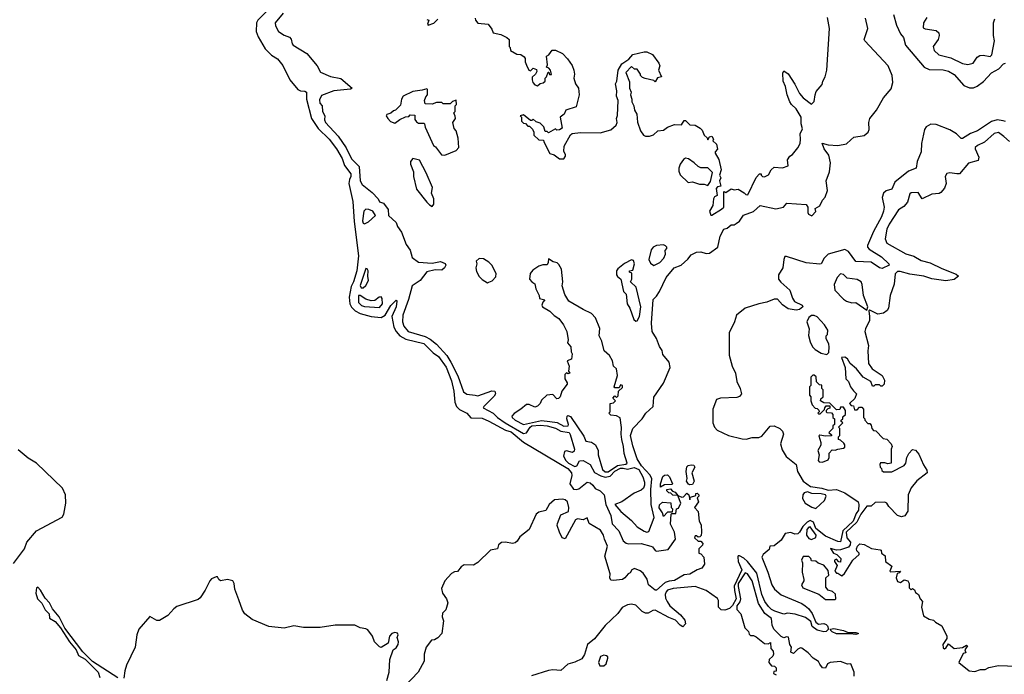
# Model space of a CAD drawing. Extents: x 2494106 to 2685573, y 758056 to 915185.
# Tile 262 of 507: x 2608595 to 2615708, y 822099 to 826829. Entities that reach past the tile are written whole.
import ezdxf

# ---------------------------------------------------------------- set-up
doc = ezdxf.new("R2010")
doc.units = 0

msp = doc.modelspace()

# ---------------------------------------------------------------- linework, layer by layer
at = {"layer": '0CON05XD'}
for points in [[(2610380, 826890), (2610315.4, 826824.6), (2610306, 826806), (2610303.1, 826743.1), (2610316.9, 826705), (2610368.7, 826618.7), (2610413.1, 826573.1), (2610458.1, 826545), (2610495, 826498), (2610547.5, 826395), (2610603.8, 826323.8), (2610624.5, 826314.5), (2610655, 826313.1), (2610667.5, 826305), (2610665.6, 826255), (2610701.8, 826115), (2610751.7, 826041.7), (2610829.7, 825965), (2610883.8, 825895), (2610925, 825825.7), (2610941.5, 825775), (2610987.1, 825715), (2610987.5, 825695), (2610976.5, 825673.5), (2610971.9, 825645), (2611001.9, 825515), (2611010.8, 825370.8), (2611041.7, 825121.7), (2611029.4, 825015), (2611006.5, 824935), (2610989.1, 824900.9), (2610974.6, 824825), (2610980.7, 824775), (2610992, 824752), (2611017.9, 824725), (2611055, 824705.8), (2611135, 824683.5), (2611205, 824676.8), (2611235.9, 824694.1), (2611275, 824762.9), (2611315, 824802.5), (2611320, 824795), (2611315.4, 824755), (2611283.5, 824685), (2611296.9, 824606.9), (2611313.3, 824575), (2611341.9, 824545), (2611385, 824519.6), (2611515, 824488.5), (2611582.5, 824422.5), (2611619.6, 824395), (2611675, 824318.1), (2611715, 824220), (2611731.8, 824145), (2611738.6, 824065), (2611750.6, 824035), (2611771.7, 824011.7), (2611824, 823985), (2611855, 823951.2), (2611935, 823948.5), (2611985, 823928.5), (2612103.5, 823863.5), (2612145, 823850), (2612235, 823777.1), (2612553.5, 823585), (2612580.9, 823555), (2612583.1, 823535), (2612570, 823475), (2612595, 823436.7), (2612615, 823433.3), (2612635, 823440), (2612695, 823487.5), (2612715, 823481.4), (2612735.6, 823465), (2612751.5, 823441.5), (2612788.8, 823425), (2612815.8, 823395), (2612828.5, 823325), (2612864.2, 823245.8), (2612875.4, 823185.4), (2612923.1, 823135), (2612955, 823064), (2612975, 823046), (2612992.3, 823042.3), (2613085, 823043.3), (2613155, 823026), (2613165, 823021.2), (2613185, 822993.3), (2613195, 822990), (2613280, 823000), (2613331.2, 823075), (2613326, 823125), (2613296.7, 823185), (2613300, 823255), (2613305, 823260), (2613335, 823260), (2613340, 823295), (2613355, 823300), (2613370, 823335), (2613350, 823390), (2613313, 823393), (2613298.3, 823408.3), (2613285, 823410), (2613270, 823425), (2613270, 823435), (2613295, 823440), (2613311.7, 823421.7), (2613330, 823415), (2613350, 823390), (2613378.3, 823378.3), (2613389.3, 823380.7), (2613415, 823407.5), (2613427.5, 823395), (2613435, 823360), (2613441.7, 823378.3), (2613478.3, 823391.7), (2613480, 823405), (2613488.3, 823408.3), (2613500, 823395), (2613500, 823385), (2613490, 823375), (2613497.5, 823345), (2613470, 823305), (2613496.7, 823275), (2613502.5, 823205), (2613518.3, 823178.3), (2613520, 823125), (2613517, 823103), (2613508.3, 823091.7), (2613495, 823090), (2613485, 823100), (2613475, 823100), (2613470, 823085), (2613495, 823060), (2613515, 823060), (2613530, 823045), (2613528.3, 823031.7), (2613500, 823005), (2613500, 822975), (2613515, 822970), (2613537.5, 822945), (2613542.5, 822895), (2613522.5, 822865), (2613490, 822855), (2613435, 822822.5), (2613395, 822817.5), (2613325, 822776.7), (2613286.9, 822773.1), (2613258.3, 822761.7), (2613195, 822706.7), (2613185, 822706.7), (2613136.7, 822745), (2613127.7, 822787.7), (2613099.5, 822829.5), (2613077.7, 822847.7), (2613035, 822862.5), (2613017.5, 822855), (2613005, 822832.5), (2612990, 822825), (2612966.2, 822795), (2612950, 822785), (2612885, 822776), (2612865, 822780), (2612858.8, 822795), (2612860, 822825), (2612822.5, 822952.5), (2612840.6, 823025), (2612818.9, 823075), (2612812.7, 823105), (2612790.2, 823140.2), (2612709.3, 823189.3), (2612695, 823230), (2612665, 823214), (2612625, 823222), (2612610, 823215), (2612535, 823077.5), (2612514.2, 823085), (2612493.8, 823125), (2612478, 823175), (2612479.3, 823189.3), (2612505, 823250.8), (2612560, 823275), (2612561.5, 823305), (2612553.1, 823345), (2612535, 823359.5), (2612515, 823364.4), (2612459.2, 823360.8), (2612420, 823325), (2612395, 823282), (2612345, 823269.4), (2612325, 823255.8), (2612274.4, 823145.6), (2612206.8, 823093.2), (2612188.8, 823061.2), (2612175, 823048.8), (2612155, 823043.8), (2612105, 823053.3), (2612075, 823052.5), (2612053.3, 823035), (2612047.5, 823005), (2611995, 822996), (2611905, 822906.2), (2611873, 822887), (2611805, 822890.8), (2611783.8, 822875), (2611758.3, 822841.7), (2611735, 822840), (2611715, 822827.5), (2611666, 822775), (2611641.7, 822718.3), (2611650, 822685), (2611677.5, 822645), (2611687.5, 822615), (2611672.5, 822565), (2611648.3, 822541.7), (2611647.5, 822515), (2611656.7, 822485), (2611643.3, 822395), (2611615, 822362.5), (2611591.7, 822348.3), (2611570, 822345), (2611530, 822295), (2611517.5, 822245), (2611516.7, 822195), (2611473.8, 822115), (2611376.8, 822013.2)], [(2610499.2, 826875), (2610440, 826805), (2610443.3, 826785), (2610463.6, 826743.6), (2610506.4, 826716.4), (2610543, 826703), (2610557, 826687), (2610563, 826653), (2610570, 826645), (2610670, 826585), (2610743.8, 826495), (2610768.3, 826448.3), (2610839.1, 826419.1), (2610915, 826403.6), (2610996.2, 826335), (2610985, 826326.2), (2610865, 826314.3), (2610775, 826280), (2610760.7, 826249.3), (2610762.5, 826225), (2610780, 826205), (2610782.5, 826165), (2610800, 826135), (2610796, 826105), (2610802.9, 826085), (2610896.5, 825986.5), (2610952.3, 825902.3), (2610992.2, 825822.2), (2611047.7, 825767.7), (2611053.6, 825665), (2611067.7, 825637.7), (2611140.9, 825580.9), (2611183.9, 825533.9), (2611195, 825512.5), (2611223, 825503), (2611256.1, 825456.1), (2611260, 825415), (2611313.9, 825363.9), (2611324.2, 825335), (2611353.6, 825293.6), (2611387.5, 825205), (2611414.5, 825164.5), (2611430.2, 825110.2), (2611475, 825075.7), (2611575, 825068.6), (2611635, 825080.6), (2611667.3, 825067.3), (2611673.8, 825055), (2611664.2, 825035), (2611645, 825019.5), (2611595, 825022.5), (2611535, 825008), (2611487.8, 824945), (2611430.5, 824905), (2611403, 824807), (2611362.2, 824695), (2611361.2, 824645), (2611369.7, 824615), (2611400, 824575), (2611525, 824540.6), (2611561, 824521), (2611605, 824483.9), (2611681.5, 824401.5), (2611710, 824355), (2611760, 824255), (2611800.4, 824140.4), (2611825, 824121.9), (2611885, 824115.5), (2611905, 824111.9), (2612005, 824147.3), (2612028, 824145), (2612031.8, 824125), (2612022.2, 824107.8), (2611946.9, 824035), (2611942.9, 824025), (2612015, 823986.5), (2612046.4, 823955), (2612102.3, 823915), (2612235, 823838.4), (2612255, 823844.7), (2612282.8, 823885), (2612295, 823893.2), (2612355, 823898.9), (2612405, 823895.5), (2612466.6, 823876.6), (2612505, 823856.7), (2612563.2, 823845), (2612571.9, 823831.9), (2612602.5, 823725), (2612599.1, 823710.9), (2612587.6, 823702.4), (2612545, 823714.5), (2612531.2, 823708.8), (2612523.4, 823675), (2612540.3, 823645), (2612559.6, 823625), (2612605, 823600.4), (2612620, 823605), (2612639.5, 823640.5), (2612665, 823644), (2612715.6, 823615), (2612747, 823557), (2612792.5, 823532.5), (2612823.4, 823523.4), (2612859.8, 823530.2), (2612895, 823566.1), (2612935, 823588.1), (2612955, 823589.5), (2612985, 823581.2), (2613033, 823593), (2613068.6, 823578.6), (2613096.7, 823526.7), (2613107.2, 823487.2), (2613109.2, 823465), (2613101.7, 823445), (2613085, 823430.7), (2613033.3, 823406.7), (2612945, 823345.9), (2612894.2, 823325), (2612937.1, 823275), (2613015, 823210.9), (2613055, 823165.6), (2613105, 823132.2), (2613125, 823125.8), (2613139.7, 823130.3), (2613179.1, 823230.9), (2613156.9, 823325), (2613153.9, 823435), (2613162, 823512), (2613148.6, 823538.6), (2613085.5, 823605), (2613056.4, 823656.4), (2613025, 823750), (2613008.1, 823825), (2613023.1, 823875), (2613092, 823945), (2613118.8, 823985), (2613171.2, 824035), (2613175, 824102.5), (2613245, 824202.5), (2613294.5, 824315), (2613286.2, 824355), (2613240.6, 824410.6), (2613235, 824437.5), (2613217, 824467), (2613195.6, 824525), (2613164.4, 824575), (2613160, 824635), (2613171.9, 824808.1), (2613195, 824830), (2613217.5, 824865), (2613265, 824966.7), (2613322.5, 825035), (2613374.3, 825055.7), (2613421.9, 825098.1), (2613445, 825128.6), (2613485, 825148), (2613515, 825150.8), (2613555, 825138.5), (2613577.3, 825142.7), (2613637.5, 825185), (2613654, 825265), (2613682.5, 825315), (2613705, 825322.5), (2613735, 825347.5), (2613755, 825347.5), (2613770, 825355), (2613795, 825372.5), (2613823.6, 825416.4), (2613895, 825442.9), (2613945, 825487.1), (2614057.2, 825462.8), (2614113.3, 825475), (2614137, 825503), (2614275, 825493.3), (2614287.5, 825475), (2614287.5, 825435), (2614293, 825423), (2614318.3, 825411.7), (2614347, 825443), (2614340, 825465), (2614375, 825483.3), (2614394, 825525), (2614414.4, 825545.6), (2614430, 825595), (2614420.5, 825665), (2614445, 825730), (2614452.2, 825795), (2614438.9, 825848.9), (2614405.8, 825895), (2614392.5, 825937.5), (2614434.2, 825924.2), (2614505, 825918.9), (2614567.3, 825932.7), (2614599.6, 825960.4), (2614620.9, 825979.1), (2614695, 825991.8), (2614723.8, 826015), (2614730.3, 826035), (2614728.4, 826085), (2614736, 826114), (2614783.1, 826175), (2614835, 826263.3), (2614889.9, 826330.1), (2614902.1, 826375), (2614897.1, 826425), (2614867.8, 826495), (2614698.8, 826675), (2614696, 826685), (2614722.5, 826765), (2614705, 826838.8)], [(2611885, 826840), (2611887.5, 826825), (2611903.9, 826803.9), (2611980, 826795), (2612005, 826760), (2612015, 826732.5), (2612071.7, 826721.7), (2612115, 826700), (2612130, 826685), (2612130, 826635), (2612137, 826627), (2612140, 826605), (2612185, 826580), (2612215, 826576.7), (2612239.3, 826559.3), (2612247, 826547), (2612246.7, 826525), (2612255, 826500), (2612273.6, 826463.6), (2612285, 826460), (2612305, 826477.5), (2612328.3, 826468.3), (2612330, 826455), (2612320, 826435), (2612297.5, 826412.5), (2612296.7, 826395), (2612302.5, 826375), (2612317, 826357), (2612335, 826350), (2612355, 826367.5), (2612376.7, 826373.3), (2612390, 826385), (2612390, 826405), (2612400, 826415), (2612411.7, 826448.3), (2612418.3, 826448.3), (2612421.7, 826431.7), (2612437, 826433), (2612430, 826465), (2612418.3, 826478.3), (2612400, 826485), (2612407.5, 826502.5), (2612400, 826565), (2612416.4, 826573.6), (2612441.7, 826608.3), (2612465, 826607.5), (2612515, 826583.3), (2612553.3, 826545), (2612585, 826496.7), (2612596.7, 826465), (2612602.5, 826435), (2612597.5, 826405), (2612610, 826365), (2612631.2, 826335), (2612636.2, 826285), (2612615, 826200), (2612540, 826175), (2612527.5, 826145), (2612500, 826125), (2612512.5, 826045), (2612495, 826032.5), (2612475, 826030), (2612465, 826040), (2612415, 826010), (2612405, 826020), (2612391.7, 826021.7), (2612380, 826055), (2612355, 826080), (2612325, 826090), (2612305, 826110), (2612295, 826100), (2612285, 826100), (2612235, 826140), (2612210, 826135), (2612220, 826125), (2612220, 826095), (2612235, 826080), (2612248.3, 826078.3), (2612265, 826060), (2612278.3, 826058.3), (2612298.3, 826038.3), (2612310, 826015), (2612310, 825995), (2612345, 825960), (2612378.3, 825958.3), (2612380, 825945), (2612425, 825862.5), (2612455, 825851.2), (2612494.2, 825824.2), (2612525, 825823.3), (2612536.7, 825843.3), (2612537.5, 825855), (2612526.4, 825876.4), (2612528.8, 825915), (2612573.8, 825996.2), (2612585, 826006.7), (2612645, 826013.8), (2612788.3, 826011.7), (2612865, 826033.8), (2612903, 826067), (2612910, 826085), (2612906.7, 826115), (2612913, 826137), (2612918.8, 826245), (2612906.2, 826275), (2612908, 826315), (2612900, 826365), (2612908.8, 826385), (2612917.5, 826465), (2612945, 826510), (2612996.2, 826543.8), (2613025, 826577.5), (2613105, 826596.7), (2613126.4, 826596.4), (2613165, 826577.5), (2613212.5, 826515), (2613220, 826495), (2613210, 826465), (2613230, 826415), (2613201.7, 826408.3), (2613185, 826380), (2613175, 826390), (2613113, 826403), (2613095, 826410), (2613080, 826425), (2613080, 826435), (2613055, 826470), (2613035, 826470), (2613015, 826490), (2612973, 826447), (2612999.3, 826379.3), (2613000, 826335), (2613012.5, 826305), (2613007.5, 826285), (2613017.5, 826255), (2613016.7, 826235), (2613031.2, 826205), (2613036.7, 826175), (2613054, 826145), (2613057.7, 826087.7), (2613080, 826025), (2613100, 825995), (2613116.4, 825986.4), (2613145, 825986.2), (2613173.8, 825996.2), (2613204.3, 826025.7), (2613245, 826031.2), (2613275, 826051.2), (2613325, 826072.5), (2613375, 826070), (2613395, 826100), (2613405, 826100), (2613435, 826070), (2613475, 826066.7), (2613510, 826045), (2613525, 826030), (2613540, 825995), (2613560, 825975), (2613565, 825960), (2613577, 825983), (2613595, 825987.5), (2613606.7, 825965), (2613602.5, 825952.5), (2613629.5, 825929.5), (2613636.2, 825893.8), (2613620, 825875), (2613620, 825865), (2613645, 825817.5), (2613661.2, 825745), (2613650, 825705), (2613660, 825685), (2613650, 825665), (2613660, 825625), (2613635, 825620), (2613625, 825610), (2613632.5, 825557.5), (2613615, 825548.8), (2613606.2, 825535), (2613600.8, 825485), (2613578, 825445), (2613587, 825417), (2613595, 825416.7), (2613665, 825459.2), (2613682, 825475), (2613681.7, 825588.3), (2613695, 825580), (2613735, 825607.5), (2613755, 825600), (2613785, 825603.3), (2613828.3, 825578.3), (2613840, 825565), (2613855, 825562.5), (2613915, 825687.5), (2613940, 825715), (2613950, 825715), (2613950, 825705), (2613960, 825695), (2613975, 825692.5), (2614005, 825707.5), (2614022.5, 825745), (2614045, 825762.5), (2614105, 825757.5), (2614146.4, 825773.6), (2614142.5, 825815), (2614157, 825843), (2614176.4, 825853.6), (2614217, 825903), (2614232, 825935), (2614235.7, 825965), (2614232, 826005), (2614248.9, 826041.1), (2614241.1, 826075), (2614240, 826125), (2614202.9, 826185), (2614169.2, 826215), (2614157.5, 826235), (2614138.1, 826285), (2614128, 826345), (2614109.2, 826385), (2614107, 826443), (2614115, 826460), (2614145, 826436.7), (2614195, 826363.3), (2614228.6, 826295), (2614255, 826264.3), (2614315, 826218.8), (2614335, 826237.5), (2614340, 826285), (2614349.3, 826310.7), (2614390.7, 826359.3), (2614396.7, 826385), (2614413.3, 826415), (2614426.2, 826465), (2614443.8, 826765), (2614429.2, 826845)], [(2614908.2, 826865), (2614929.1, 826789.1), (2614957.3, 826727.3), (2614979.5, 826699.5), (2614994, 826644), (2615128.8, 826485), (2615165, 826468.6), (2615265.4, 826465.4), (2615305, 826456.4), (2615345, 826433.1), (2615415, 826352.5), (2615455, 826336.7), (2615485, 826336.5), (2615511.5, 826348.5), (2615557.5, 826382.5), (2615615, 826445.7), (2615667.4, 826472.6), (2615701.5, 826508.5), (2615715, 826514)], [(2615146.7, 826845), (2615124.2, 826805), (2615120.8, 826770.8), (2615135, 826762), (2615215, 826750), (2615233.6, 826733.6), (2615236.7, 826715), (2615230, 826685), (2615193.3, 826635), (2615200, 826605), (2615235.7, 826575.7), (2615322, 826552), (2615405, 826511.9), (2615444.2, 826505.8), (2615482.5, 826515), (2615511.7, 826558.3), (2615530.6, 826569.4), (2615555, 826572), (2615605, 826562), (2615616.9, 826575), (2615626.5, 826625), (2615636.5, 826675), (2615629.4, 826715), (2615629.2, 826805), (2615638.8, 826835)], [(2611535, 826830), (2611550, 826825), (2611540, 826795), (2611545, 826790), (2611586.1, 826803.9), (2611615, 826832.5)], [(2611665, 825850), (2611747, 825883), (2611767.5, 825905), (2611763, 825973), (2611747.5, 826025), (2611733.6, 826043.6), (2611723.3, 826085), (2611742.5, 826115), (2611741.7, 826131.7), (2611730, 826155), (2611740, 826165), (2611740, 826205), (2611750, 826215), (2611748.3, 826248.3), (2611721.7, 826238.3), (2611705, 826220), (2611655, 826220), (2611645, 826230), (2611605, 826230), (2611575, 826217.5), (2611525, 826220), (2611520, 826245), (2611528.3, 826271.7), (2611540, 826285), (2611540, 826325), (2611535, 826330), (2611501.7, 826318.3), (2611435, 826310), (2611363.9, 826276.1), (2611352.5, 826255), (2611345, 826210), (2611310, 826175), (2611295, 826170), (2611277, 826153), (2611247, 826143), (2611243.3, 826135), (2611253.3, 826115), (2611273.9, 826093.9), (2611305, 826080), (2611341.7, 826108.3), (2611383, 826127), (2611405, 826130), (2611415, 826140), (2611448.3, 826138.3), (2611448.3, 826108.3), (2611460.7, 826090.7), (2611475, 826080), (2611515, 826080), (2611520, 826075), (2611523, 826053), (2611585, 825920), (2611599.3, 825909.3), (2611641.7, 825851.7), (2611665, 825850)], [(2615698.3, 826098.3), (2615655, 826104.5), (2615615, 826092.7), (2615514.4, 826025.6), (2615463.1, 826006.9), (2615405, 825970), (2615395, 825970), (2615362.9, 826005), (2615315, 826032.2), (2615215, 826071.2), (2615176.7, 826073.3), (2615142.9, 826055), (2615130.6, 826035), (2615110, 825935), (2615106.2, 825875), (2615078.1, 825805), (2615070, 825755), (2615015, 825733.5), (2614917.5, 825655), (2614895, 825604), (2614855, 825592.8), (2614834.1, 825575.9), (2614826, 825545), (2614839.6, 825475), (2614835.5, 825445), (2614821.5, 825405), (2614761.8, 825298.2), (2614718.1, 825198.1), (2614720, 825185), (2614731.2, 825171.2), (2614819.2, 825115), (2614873.8, 825065), (2614876.7, 825055), (2614825, 825031.2), (2614805, 825036.7), (2614745, 825077.9), (2614635, 825082.1), (2614582.1, 825155), (2614555, 825169.4), (2614435, 825134), (2614405.4, 825105), (2614385, 825065.7), (2614375, 825061.2), (2614275, 825071.8), (2614135, 825118.1), (2614122.7, 825117.3), (2614114, 825095), (2614108.1, 825035), (2614075.9, 824985), (2614077.2, 824955), (2614092.2, 824932.2), (2614158.5, 824875), (2614177, 824817), (2614192.5, 824792.5), (2614247.5, 824765), (2614253.3, 824755), (2614228.8, 824735), (2614205, 824731.1), (2614145, 824738.6), (2614105, 824768.5), (2614068.6, 824808.6), (2614045, 824809.5), (2613992.3, 824787.7), (2613935, 824776.4), (2613834.5, 824745), (2613773.5, 824695), (2613757.7, 824645), (2613719.5, 824565), (2613720.3, 824405), (2613740.9, 824325), (2613764.7, 824274.7), (2613774.7, 824215), (2613798.9, 824165), (2613808.8, 824125), (2613795, 824107.1), (2613775, 824099.6), (2613656.4, 824093.6), (2613628.8, 824085), (2613601.8, 824015), (2613601.2, 823915), (2613614.1, 823884.1), (2613632.9, 823862.9), (2613714.5, 823824.5), (2613815, 823799.5), (2613842.5, 823797.5), (2613885, 823810.7), (2613909.2, 823810.8), (2613935, 823810.4), (2613955, 823819.1), (2614015, 823891.8), (2614045, 823894.6), (2614085, 823876.1), (2614105.5, 823855), (2614111.9, 823835), (2614090, 823765), (2614101.8, 823721.8), (2614132.7, 823672.7), (2614202.9, 823615), (2614213.4, 823563.4), (2614254, 823494), (2614307, 823457), (2614390, 823445), (2614435, 823429.6), (2614495, 823433.5), (2614555, 823409.7), (2614651.8, 823345), (2614656.8, 823325), (2614654.5, 823285), (2614638.2, 823261.8), (2614614.7, 823205), (2614540.1, 823135), (2614525, 823057.1), (2614505, 823059.4), (2614415, 823096.7), (2614345, 823153.5), (2614329.5, 823199.5), (2614305, 823209.6), (2614282.4, 823197.6), (2614252.2, 823167.8), (2614228.3, 823125), (2614215.7, 823114.3), (2614195, 823112.3), (2614165, 823122.8), (2614124.7, 823115.3), (2614095, 823069.4), (2614045, 823026.7), (2614013.9, 823026.1), (2614009.7, 823000.3), (2613965, 822964.2), (2613955.7, 822944.3), (2613998.3, 822838.3), (2614027.5, 822745), (2614046.4, 822715), (2614094.4, 822674.4), (2614245, 822610), (2614268, 822595), (2614292, 822575), (2614318.9, 822538.9), (2614345.7, 822475), (2614365, 822462.2), (2614405, 822465.8), (2614420, 822460), (2614430, 822450), (2614437.5, 822425), (2614420.6, 822409.4), (2614405, 822405.6), (2614355, 822417.8), (2614320, 822445), (2614310.2, 822480.2), (2614270.8, 822510.8), (2614195.6, 822534.4), (2614140.3, 822539.7), (2614115, 822534.6), (2614050.6, 822555), (2614025, 822568.1), (2614005, 822588.2), (2613976.9, 822625), (2613955.2, 822675), (2613918.9, 822828.9), (2613852.8, 822915), (2613825, 822939.4), (2613795, 822954.6), (2613785.6, 822954.4), (2613782.5, 822947.5), (2613785.6, 822915), (2613810.4, 822855), (2613756.9, 822735), (2613757.3, 822705), (2613771.7, 822645), (2613745, 822596.8), (2613723.1, 822575), (2613687.6, 822562.4), (2613663.1, 822565), (2613643.4, 822585), (2613642.5, 822632.5), (2613635, 822645.7), (2613555, 822704.4), (2613475, 822733.1), (2613315, 822720.3), (2613275, 822705.9), (2613264.1, 822695), (2613257.2, 822675), (2613259.9, 822649.9), (2613271.5, 822625), (2613290.6, 822595), (2613369.1, 822529.1), (2613399.4, 822489.4), (2613404.4, 822465), (2613385, 822443.3), (2613365, 822454.2), (2613331.2, 822491.2), (2613285, 822508.7), (2613185, 822561.5), (2613168.9, 822561.1), (2613135, 822540), (2613115, 822540), (2613092, 822552), (2613045, 822599.4), (2613015, 822605.5), (2612985, 822601.1), (2612947.4, 822582.6), (2612915, 822539.4), (2612825, 822450.6), (2612748.2, 822355), (2612697.5, 822315), (2612675, 822241.2), (2612655, 822212), (2612605, 822186.2), (2612555, 822172.2), (2612505, 822126), (2612445, 822132.2), (2612415, 822127.7), (2612292.3, 822087.7)], [(2615715, 826092.5), (2615698.3, 826098.3)], [(2615745, 825948.6), (2615705, 825985.7), (2615665, 826012.9), (2615635, 826006.9), (2615565, 825942.5), (2615515, 825920.8), (2615498, 825905), (2615496.2, 825895), (2615523.8, 825835), (2615518.6, 825811.4), (2615448.3, 825791.7), (2615383.9, 825716.1), (2615365, 825713.8), (2615315, 825723.3), (2615291.7, 825718.3), (2615280, 825695), (2615286.7, 825645), (2615275, 825612.5), (2615249.3, 825580.7), (2615236.4, 825573.6), (2615182.9, 825567.1), (2615115, 825533.8), (2615085, 825580), (2615035, 825577.5), (2615025, 825570), (2615009.1, 825510.9), (2614981.7, 825478.3), (2614944, 825455), (2614875, 825352), (2614858.1, 825315), (2614847.1, 825245), (2614858.8, 825215), (2614995, 825136.9), (2615055, 825120), (2615107.6, 825087.6), (2615172.4, 825072.4), (2615255, 825030), (2615360.7, 824990.7), (2615377.5, 824975), (2615345, 824951.2), (2615285, 824941.2), (2615184.2, 824955.8), (2615125, 824974.5), (2615025, 824990.8), (2614955, 825010.3), (2614935, 825009.2), (2614918.5, 824991.5), (2614911.8, 824918.2), (2614881.9, 824835), (2614870, 824745), (2614862.3, 824727.7), (2614835, 824708.8), (2614795, 824700), (2614735, 824730), (2614730, 824725), (2614733.3, 824685), (2614732.5, 824655), (2614704.1, 824595.9), (2614700, 824575), (2614726.7, 824475), (2614722, 824435), (2614726, 824345), (2614753.3, 824305), (2614825, 824257.5), (2614842.5, 824225), (2614840, 824195), (2614825, 824180), (2614815, 824180), (2614805, 824190), (2614775, 824190), (2614765, 824180), (2614755, 824180), (2614742.5, 824215), (2614687, 824247), (2614640, 824305), (2614593.6, 824343.6), (2614575, 824377.5), (2614555, 824390), (2614531.7, 824388.3), (2614557.5, 824315), (2614562.5, 824235), (2614582.5, 824215), (2614597.5, 824175), (2614617, 824147), (2614640, 824125), (2614628.3, 824091.7), (2614590, 824055), (2614601.7, 824041.7), (2614618.3, 824038.3), (2614625, 824010), (2614645, 824010), (2614661.7, 824028.3), (2614678.3, 824028.3), (2614690, 824015), (2614690, 823955), (2614700, 823945), (2614700, 823935), (2614721.7, 823911.7), (2614735, 823910), (2614745, 823900), (2614750, 823875), (2614761.7, 823861.7), (2614778.3, 823858.3), (2614831.7, 823801.7), (2614858.3, 823798.3), (2614890, 823765), (2614897.5, 823745), (2614890, 823725), (2614890, 823625), (2614865, 823620), (2614845, 823627.5), (2614813.6, 823626.4), (2614807.5, 823615), (2614810, 823595), (2614820, 823585), (2614821.7, 823571.7), (2614835, 823562.5), (2614895, 823561.2), (2614985, 823607.5), (2614996.7, 823625), (2615002.5, 823665), (2615017.5, 823695), (2615045, 823722.5), (2615065, 823717.5), (2615090.5, 823690.5), (2615123.3, 823613.3), (2615146.7, 823575), (2615150, 823555), (2615075, 823496.2), (2615034.5, 823445.5), (2615013.3, 823395), (2615011.7, 823278.3), (2614990, 823245), (2614965, 823237.5), (2614935, 823247.5), (2614872.3, 823312.3), (2614860, 823335), (2614845, 823343.3), (2614775, 823340), (2614745, 823313.3), (2614715, 823313.3), (2614671.2, 823255), (2614642.2, 823197.8), (2614566.2, 823125), (2614570, 823085), (2614596.2, 823055), (2614594.3, 823035), (2614582.7, 823017.3), (2614525, 822997.5), (2614495, 822996.7), (2614453, 823007), (2614473.6, 822973.6), (2614497.5, 822965), (2614527.5, 822935), (2614525, 822910), (2614511.7, 822911.7), (2614495, 822930), (2614480, 822925), (2614480, 822915), (2614500, 822885), (2614482.5, 822845), (2614495, 822830), (2614505, 822830), (2614535, 822810), (2614553, 822827), (2614613.3, 822925), (2614660, 822965), (2614660, 822975), (2614641.7, 822991.7), (2614640, 823005), (2614647.5, 823025), (2614665, 823042.5), (2614695, 823036.7), (2614748.3, 823008.3), (2614811.7, 822998.3), (2614817.5, 822995), (2614820, 822975), (2614847.5, 822955), (2614850, 822915), (2614895, 822880), (2614880, 822845), (2614885, 822840), (2614957.5, 822845), (2614948.3, 822831.7), (2614933, 822827), (2614927.5, 822795), (2614935, 822770), (2614957, 822763), (2614985, 822782.5), (2615010, 822775), (2615020, 822755), (2615020, 822725), (2615035, 822710), (2615045, 822720), (2615058.3, 822708.3), (2615065, 822690), (2615087.5, 822675), (2615100, 822645), (2615117.5, 822625), (2615110, 822585), (2615122.7, 822522.7), (2615165, 822497.5), (2615195, 822490), (2615210, 822475), (2615255, 822450), (2615292.5, 822375), (2615291.7, 822358.3), (2615262.5, 822315), (2615265, 822290), (2615275, 822283.3), (2615285, 822287.5), (2615305, 822320), (2615346.4, 822286.4), (2615406.4, 822293.6), (2615435, 822310), (2615442.5, 822305), (2615423, 822277), (2615430, 822255), (2615410, 822250), (2615378.8, 822185), (2615453.8, 822123.8), (2615495, 822120), (2615535, 822134), (2615570, 822135), (2615595, 822148.8), (2615665, 822162), (2615795, 822158.8)], [(2611575, 825480), (2611587.5, 825495), (2611587.5, 825535), (2611570, 825575), (2611576.7, 825615), (2611531.7, 825721.7), (2611483, 825813), (2611435, 825826.7), (2611418.8, 825805), (2611418.8, 825785), (2611439.3, 825729.3), (2611438.8, 825695), (2611462, 825605), (2611535, 825510), (2611555, 825490), (2611575, 825480)], [(2613565, 825630), (2613585, 825660), (2613600, 825725), (2613565, 825757.5), (2613515, 825757.5), (2613495, 825767.5), (2613467.5, 825795), (2613425, 825822.5), (2613405, 825827.5), (2613390.7, 825819.3), (2613366.4, 825783.6), (2613356.7, 825755), (2613356.7, 825735), (2613367, 825707), (2613423, 825653), (2613455, 825657.5), (2613505, 825640), (2613539.3, 825639.3), (2613565, 825630)], [(2611085, 825352.5), (2611115, 825368.9), (2611166.2, 825415), (2611145, 825444), (2611118.2, 825458.2), (2611095, 825458.9), (2611080, 825445), (2611070.4, 825375), (2611075, 825358.8), (2611085, 825352.5)], [(2613175, 825053.8), (2613218.8, 825075), (2613248.8, 825105), (2613260, 825135), (2613258.3, 825161.7), (2613270, 825175), (2613270, 825185), (2613260, 825195), (2613245, 825202.5), (2613195, 825196.7), (2613170, 825185), (2613156.7, 825165), (2613140, 825095), (2613150.7, 825070.7), (2613175, 825053.8)], [(2611975, 824927.5), (2611985, 824932.5), (2612008.3, 824941.7), (2612035, 824970), (2612037.5, 824995), (2612006, 825055), (2611985, 825077.1), (2611945, 825100.6), (2611915, 825102.5), (2611893.3, 825083.3), (2611896.7, 825065), (2611890, 825035), (2611895, 825010), (2611915, 824972.5), (2611935, 824952.5), (2611975, 824927.5)], [(2612825, 823561.2), (2612845, 823561.6), (2612913.4, 823606.6), (2612973.8, 823616.2), (2612982.5, 823625), (2612960.4, 823695), (2612956.5, 823745), (2612944, 823795), (2612938.9, 823835), (2612943.1, 823883.1), (2612931.7, 823951.7), (2612907, 823967), (2612865, 823972.5), (2612850, 823985), (2612860, 823995), (2612860, 824055), (2612885, 824060), (2612900, 824075), (2612880, 824095), (2612895, 824110), (2612905, 824100), (2612918.3, 824111.7), (2612920, 824145), (2612948.3, 824171.7), (2612950, 824185), (2612935, 824190), (2612925, 824170), (2612895, 824170), (2612890, 824175), (2612913, 824257), (2612906.7, 824305), (2612883.8, 824325), (2612876.7, 824365), (2612855, 824402.5), (2612816.1, 824436.1), (2612800, 824505), (2612780, 824545), (2612786.4, 824596.4), (2612754, 824675), (2612726.7, 824705), (2612665, 824733.8), (2612562.5, 824795), (2612533.9, 824843.9), (2612513.3, 824905), (2612518.8, 824935), (2612508.8, 825025), (2612490.7, 825060.7), (2612478.3, 825071.7), (2612448.3, 825078.3), (2612415, 825100), (2612413.3, 825075), (2612405, 825057.5), (2612375, 825056.7), (2612345, 825047.5), (2612300.7, 825019.3), (2612282.5, 824995), (2612277.5, 824955), (2612293.6, 824933.6), (2612315, 824920), (2612323.6, 824883.6), (2612347, 824837), (2612350, 824815), (2612387.5, 824805), (2612373, 824787), (2612367.5, 824765), (2612372.5, 824755), (2612423.6, 824723.6), (2612455, 824692.5), (2612489.5, 824669.5), (2612523.3, 824625), (2612547.5, 824575), (2612556.2, 824515), (2612553.3, 824495), (2612576.7, 824465), (2612578.3, 824428.3), (2612586.7, 824415), (2612580, 824375), (2612550, 824365), (2612563.3, 824325), (2612558.3, 824288.3), (2612570, 824275), (2612555, 824270), (2612545, 824277.5), (2612532.5, 824265), (2612533, 824233), (2612550, 824205), (2612550, 824195), (2612510, 824145), (2612500, 824105), (2612488.3, 824091.7), (2612475, 824090), (2612445, 824120), (2612403, 824117), (2612365, 824080), (2612353.6, 824056.4), (2612335, 824037.5), (2612315, 824030), (2612275, 824049.2), (2612255, 824048), (2612215.6, 824014.4), (2612165.7, 823984.3), (2612150, 823965), (2612152, 823955), (2612172.9, 823935), (2612235, 823903.8), (2612365, 823933.8), (2612424.4, 823925.6), (2612477.5, 823917.5), (2612525, 823892.9), (2612556.2, 823893.8), (2612560, 823905), (2612547.5, 823945), (2612550, 823965), (2612555, 823970), (2612575, 823962.5), (2612670.8, 823820.8), (2612685, 823783.3), (2612725.8, 823775.8), (2612755, 823756.7), (2612772.9, 823715), (2612774.3, 823685), (2612805, 823578), (2612825, 823561.2)], [(2613045, 824650), (2613055, 824653.3), (2613071.2, 824685), (2613080.8, 824755), (2613048, 824895), (2613007.5, 824935), (2613017.5, 824955), (2613016.7, 824996.7), (2613000, 825005), (2613000, 825015), (2613025, 825020), (2613036.7, 825065), (2613028.3, 825088.3), (2613015, 825093.3), (2612965, 825066.7), (2612915, 825027.5), (2612907, 825013), (2612906.7, 824985), (2612912.3, 824972.3), (2612936.7, 824955), (2612956.7, 824865), (2612976.2, 824845), (2612984, 824775), (2613003.3, 824745), (2613032.3, 824662.3), (2613045, 824650)], [(2611061.8, 824891.8), (2611075, 824892.5), (2611095, 824909.2), (2611115.2, 824945), (2611108.9, 824975), (2611111.8, 825015), (2611105, 825028.5), (2611095, 825030.6), (2611055, 824907.5), (2611061.8, 824891.8)], [(2614715, 824730), (2614722.5, 824755), (2614690, 824835), (2614681.2, 824915), (2614673.3, 824935), (2614645, 824951.2), (2614572.3, 824962.3), (2614545, 824986.7), (2614525, 824992.5), (2614500, 824965), (2614477.5, 824915), (2614482.5, 824875), (2614545, 824810), (2614567.5, 824795), (2614605, 824784), (2614635.9, 824785.9), (2614715, 824730)], [(2611195, 824748.9), (2611215.5, 824775.5), (2611213.1, 824815), (2611206.6, 824826.6), (2611191.9, 824825), (2611159.4, 824800.6), (2611135, 824796.7), (2611095, 824809.3), (2611055, 824836.7), (2611043.1, 824836.9), (2611041.6, 824785), (2611063.4, 824763.4), (2611085, 824755.4), (2611195, 824748.9)], [(2614425, 824410), (2614440, 824425), (2614442.5, 824465), (2614440, 824485), (2614420, 824525), (2614420, 824545), (2614430, 824555), (2614432.5, 824585), (2614407.5, 824625), (2614355, 824682.9), (2614335, 824691.9), (2614315, 824691.4), (2614295, 824676), (2614281.2, 824645), (2614297.5, 824595), (2614293, 824547), (2614305, 824500), (2614322.5, 824465), (2614340, 824445), (2614385, 824420), (2614425, 824410)], [(2614395, 823632.5), (2614435, 823647.5), (2614442.5, 823665), (2614443, 823697), (2614465, 823720), (2614485, 823717.5), (2614505, 823726.7), (2614545, 823732.5), (2614555, 823740), (2614556.4, 823756.4), (2614549.3, 823769.3), (2614525, 823790), (2614510, 823795), (2614510, 823815), (2614520, 823825), (2614520, 823875), (2614510, 823885), (2614540, 823915), (2614530, 823925), (2614530, 823935), (2614540, 823945), (2614541.7, 823958.3), (2614560, 823975), (2614560, 824005), (2614545, 824030), (2614525, 824030), (2614518.3, 824011.7), (2614495, 824010), (2614448.3, 824058.3), (2614405, 824060), (2614380, 824075), (2614381.7, 824088.3), (2614400, 824105), (2614400, 824155), (2614390, 824165), (2614388.3, 824188.3), (2614371.7, 824191.7), (2614351.7, 824211.7), (2614348.3, 824248.3), (2614335, 824260), (2614325, 824260), (2614310, 824245), (2614310, 824185), (2614300, 824175), (2614300, 824115), (2614310, 824105), (2614310, 824075), (2614320, 824045), (2614341.7, 824021.7), (2614355, 824020), (2614368.3, 824008.3), (2614370, 823995), (2614360, 823985), (2614365, 823980), (2614378.3, 823981.7), (2614408.3, 824011.7), (2614410, 824025), (2614421.7, 824038.3), (2614448.3, 824038.3), (2614448.3, 824021.7), (2614431.7, 824018.3), (2614420, 824005), (2614420, 823995), (2614425, 823990), (2614458.3, 823988.3), (2614470, 823975), (2614470, 823955), (2614480, 823945), (2614480, 823905), (2614470, 823895), (2614470, 823875), (2614440, 823845), (2614458.3, 823828.3), (2614458.3, 823821.7), (2614415, 823820), (2614375, 823827.5), (2614368.3, 823821.7), (2614382.5, 823775), (2614382.5, 823755), (2614360, 823715), (2614370, 823685), (2614363.3, 823645), (2614370, 823635), (2614395, 823632.5)], [(2608550.4, 822899.6), (2608630.4, 823005), (2608646.9, 823055), (2608716.2, 823135), (2608900.6, 823235), (2608913.6, 823256.4), (2608929, 823335), (2608926.8, 823396.8), (2608904.4, 823445), (2608716.7, 823625), (2608655, 823660.4), (2608585, 823720.5)], [(2613435, 823467.5), (2613425, 823472.5), (2613412.5, 823495), (2613417.5, 823515), (2613410, 823565), (2613413, 823597), (2613423, 823607), (2613445, 823612.5), (2613465, 823610), (2613472.5, 823595), (2613450, 823555), (2613467.5, 823495), (2613455, 823470), (2613435, 823467.5)], [(2613225, 823450), (2613223.3, 823475), (2613241.7, 823528.3), (2613253, 823537), (2613275, 823540), (2613290, 823525), (2613310, 823475), (2613305, 823470), (2613253, 823467), (2613225, 823450)], [(2614345, 823297.5), (2614408.2, 823355), (2614420.8, 823385), (2614416.2, 823395), (2614385, 823403.2), (2614316.5, 823406.5), (2614285, 823417.5), (2614260.9, 823409.1), (2614251.2, 823395), (2614249.3, 823369.3), (2614270, 823335), (2614316.4, 823306.4), (2614345, 823297.5)], [(2613245, 823240), (2613237.5, 823265), (2613215, 823302.5), (2613216.4, 823323.6), (2613238.3, 823341.7), (2613298.3, 823338.3), (2613300, 823305), (2613310, 823295), (2613308.3, 823271.7), (2613275, 823270), (2613245, 823240)], [(2614315, 823073.3), (2614345, 823086.7), (2614347.5, 823105), (2614305, 823164.6), (2614295, 823163.2), (2614282.1, 823145), (2614277.5, 823105), (2614295, 823080), (2614315, 823073.3)], [(2614485, 822640), (2614490, 822645), (2614488.3, 822678.3), (2614467, 822697), (2614435, 822707.5), (2614418.3, 822728.3), (2614417.5, 822795), (2614440, 822815), (2614435, 822850), (2614405, 822887.5), (2614363, 822903), (2614347, 822917), (2614315, 822920), (2614310, 822935), (2614295, 822950), (2614255, 822950), (2614242.5, 822925), (2614250, 822905), (2614248.3, 822838.3), (2614260, 822785), (2614260, 822775), (2614242.5, 822745), (2614252.5, 822725), (2614368.3, 822678.3), (2614415, 822640), (2614485, 822640)], [(2611247.5, 822055), (2611263.3, 822115), (2611268, 822205), (2611293, 822277), (2611315, 822290), (2611330, 822315), (2611331.2, 822335), (2611322.5, 822365), (2611328.8, 822385), (2611325, 822396.2), (2611305, 822402), (2611283.8, 822395), (2611266.7, 822375), (2611256.1, 822323.9), (2611205, 822293.3), (2611195, 822296.7), (2611158, 822335), (2611142.5, 822375), (2611109.8, 822419.8), (2611095, 822427.8), (2611055, 822433.8), (2611015, 822455.4), (2610875, 822453.1), (2610765, 822437.3), (2610645, 822437.6), (2610575, 822450), (2610505, 822433.4), (2610393.5, 822443.5), (2610275, 822496.2), (2610221.8, 822535), (2610203.7, 822563.7), (2610178.3, 822638.3), (2610150, 822715), (2610145.4, 822755), (2610135.3, 822775.3), (2610095, 822783.1), (2610045, 822774.3), (2610032.5, 822785), (2610025, 822802.5), (2610015, 822803.3), (2609981.3, 822788.7), (2609968, 822775), (2609934, 822706), (2609898.8, 822651.2), (2609885, 822640), (2609730.7, 822589.3), (2609707.8, 822572.2), (2609665, 822523.1), (2609605, 822487.3), (2609585, 822487.3), (2609535, 822518), (2609454.7, 822425), (2609441.2, 822385), (2609428.2, 822295), (2609365.8, 822165), (2609353.8, 822125), (2609347.5, 822072.5)], [(2614623.8, 822085), (2614623.8, 822115), (2614600, 822175), (2614575, 822173.3), (2614525, 822192), (2614450, 822185), (2614430, 822175), (2614415, 822142.5), (2614395, 822146.7), (2614375, 822173.3), (2614365, 822191.2), (2614327.5, 822215), (2614290, 822255), (2614245, 822287.5), (2614235, 822290), (2614215, 822280), (2614185, 822250), (2614165, 822260), (2614170, 822295), (2614159.4, 822315), (2614147.5, 822367.5), (2614135, 822370), (2614115, 822362.5), (2614095, 822372.5), (2614043.8, 822425), (2614030.8, 822455), (2614025, 822502.5), (2613977.4, 822537.4), (2613931.8, 822611.8), (2613885, 822774), (2613853.1, 822825), (2613835, 822833.2), (2613785.8, 822755), (2613784.1, 822734.1), (2613802.7, 822645), (2613796.2, 822623.8), (2613775.4, 822595), (2613775, 822567.5), (2613803.8, 822535), (2613832.5, 822435), (2613859.3, 822409.3), (2613865, 822390), (2613875, 822380), (2613895, 822380), (2613915, 822370), (2613975, 822322.5), (2614001.7, 822318.3), (2614018.3, 822328.3), (2614020, 822285), (2614037, 822267), (2614040, 822245), (2614035, 822230), (2614010, 822205), (2614007.5, 822185), (2614025, 822160), (2614047, 822157), (2614060, 822145), (2614058.3, 822121.7), (2614041.7, 822118.3), (2614040, 822105), (2614060, 822095)], [(2609305, 822073.8), (2609121.2, 822191.2), (2609051.8, 822261.8), (2608921.7, 822431.7), (2608880.8, 822515), (2608832.5, 822572.5), (2608810, 822615), (2608778.7, 822648.7), (2608745, 822707.5), (2608725, 822728), (2608717.5, 822725), (2608710.8, 822685), (2608724.3, 822644.3), (2608755, 822612.5), (2608780, 822565), (2608807.1, 822537.1), (2608811.2, 822505), (2608850.3, 822480.3), (2608890, 822435), (2608954.4, 822335), (2609002.5, 822275), (2609020, 822235), (2609068.5, 822208.5), (2609162.9, 822115), (2609174.2, 822075)], [(2614635, 822386.2), (2614595, 822392), (2614495, 822391.5), (2614463.3, 822405), (2614453.3, 822415), (2614452.5, 822425), (2614475, 822430.8), (2614545.4, 822415.4), (2614580.7, 822400.7), (2614635, 822402), (2614655, 822393.3), (2614635, 822386.2)], [(2612785, 822160), (2612815, 822161.2), (2612831.2, 822175), (2612843.3, 822215), (2612843.3, 822225), (2612835, 822233.3), (2612815, 822238), (2612791.2, 822228.8), (2612776.2, 822185), (2612785, 822160)]]:
    msp.add_lwpolyline(points, dxfattribs=at)

doc.saveas('drawing.dxf')
